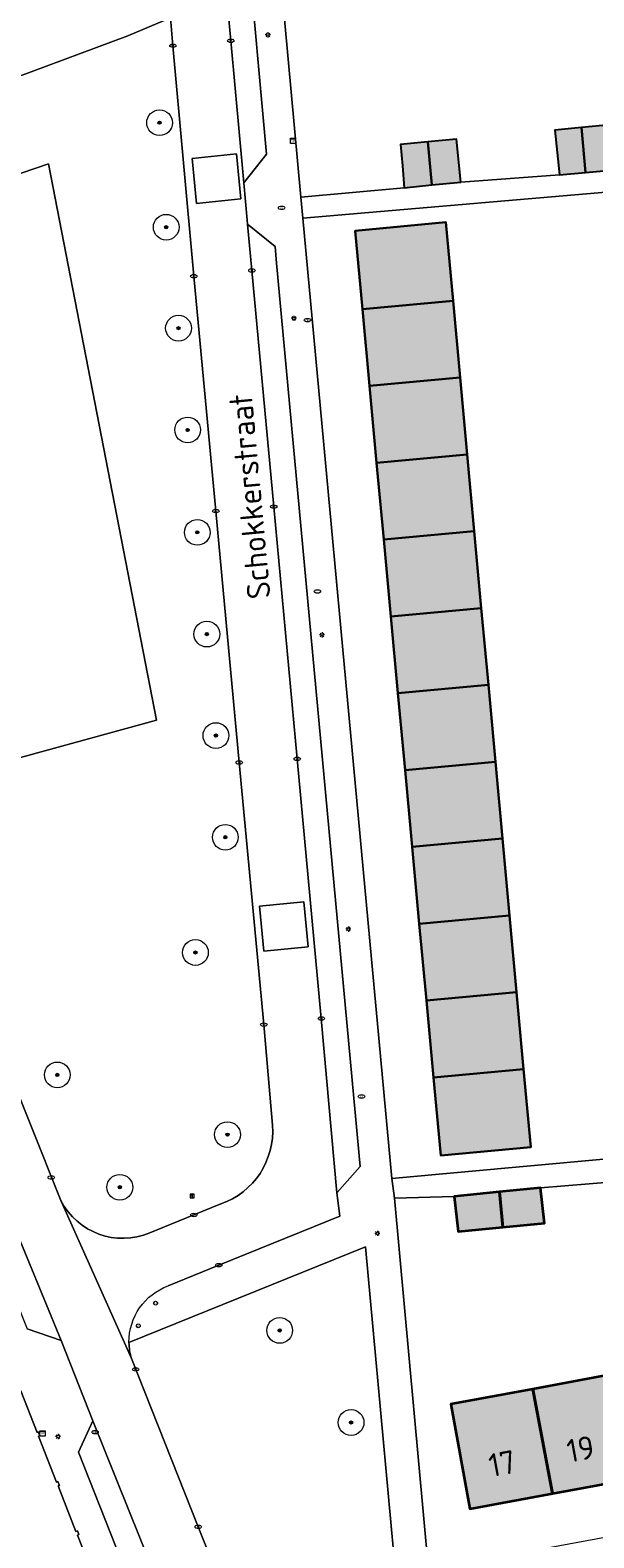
# Model space of a CAD drawing. Header units: metres. Extents: x 125349 to 128236, y 501602 to 503797.
# Tile 345 of 656: x 126585 to 126629, y 502565 to 502682. Entities that reach past the tile are written whole.
import ezdxf
from ezdxf.enums import TextEntityAlignment as Align

# ---------------------------------------------------------------- set-up
doc = ezdxf.new("R2010")
doc.units = ezdxf.units.M
doc.layers.get('0').update_dxf_attribs({"linetype": 'CONTINUOUS'})
for name, color, linetype, lineweight in [('B-WE-GR-BEPLANTING_CULTUUR_HEESTERS-GV', 90, 'CONTINUOUS', 18), ('B-WE-GR-BOOM-S-500', 90, 'CONTINUOUS', 18), ('B-WE-IE-MEUBILAIR-S', 7, 'CONTINUOUS', 18), ('B-WE-IE-TERREINAFSCHEIDING_KUNSTMATIG_MUUR-G', 90, 'IE-TERREINAFSCHEIDING_KUNSTMATIG-SO', 18), ('B-WE-OG-BEBOUWING-GV', 7, 'CONTINUOUS', 35), ('B-WE-OG-BEBOUWING-T18', 10, 'CONTINUOUS', 18), ('B-WE-OG-TERREIN_BEGROEID-GV', 7, 'CONTINUOUS', 18), ('B-WE-OG-TERREIN_ERF-GV', 7, 'CONTINUOUS', 18), ('B-WE-OG-TOPOGRAFIE-T18', 10, 'CONTINUOUS', 18), ('B-WE-VH-OPENVERHARDING_BETONSTRAATSTEEN-GV', 90, 'CONTINUOUS', 18), ('V-WE-OG-BEBOUWING_TE AMOVEREN-G', 7, 'CONTINUOUS', 25), ('V-WE-OG-BEBOUWING_TE AMOVEREN-V', 253, 'CONTINUOUS', 18)]:
    doc.layers.add(name, color=color, linetype=linetype, lineweight=lineweight)
doc.layers.add('B-WE-OG-BEBOUWING-V', color=7, linetype='CONTINUOUS', lineweight=18, true_color=0xcc646e)
doc.styles.add('NLCS-ISO', font='NLCS-ISO.ttf')
doc.styles.add('NLCS-ISO-M1000-T18', font='NLCS-ISO.ttf', dxfattribs={"height": 1.8})
doc.linetypes.add('IE-TERREINAFSCHEIDING_KUNSTMATIG-SO', pattern='A,4,[82,NLCS.SHX,S=0.75,R=90,X=0,Y=0],4,-2', length=10)

# ---------------------------------------------------------------- blocks, each defined once
blk = doc.blocks.new('SIE-MEUBILAIR_BORD_INFORMATIE-SO')
h = blk.add_hatch(color=256)
h.dxf.hatch_style = 1
h.paths.add_polyline_path([(0.13, 0.2), (-0.33, 0.2), (-0.33, 0.08), (-0.13, 0.08), (-0.13, -0.65), (0.13, -0.65)])
h = blk.add_hatch(color=256)
h.dxf.hatch_style = 1
edge = h.paths.add_edge_path()
edge.add_arc((0, 0.5), 0.149, 0, 360)
for points in [[(-0.75, -0.75), (0.75, -0.75), (0.75, 0.75), (-0.75, 0.75)], [(0.13, 0.2), (-0.33, 0.2), (-0.33, 0.08), (-0.13, 0.08), (-0.13, -0.65), (0.13, -0.65)]]:
    blk.add_lwpolyline(points, close=True)
blk.add_circle((0, 0.5), 0.149)
blk = doc.blocks.new('SIE-MEUBILAIR_KAST_ELEKTRA-SO')
for points in [[(-1, 1), (1, 1), (1, 0.84), (-1, 0.84)], [(-1, 0.76), (1, 0.76), (1, -1), (-1, -1)]]:
    blk.add_lwpolyline(points, close=True)
at = {"style": 'NLCS-ISO'}
blk.add_text('et', height=0.75, dxfattribs=at).set_placement((0, 0), align=Align.MIDDLE_CENTER)
blk = doc.blocks.new('SIE-MEUBILAIR_KAST_CAI-SO')
for points in [[(-1, 1), (1, 1), (1, 0.84), (-1, 0.84)], [(-1, 0.76), (1, 0.76), (1, -1), (-1, -1)]]:
    blk.add_lwpolyline(points, close=True)
at = {"style": 'NLCS-ISO'}
blk.add_text('cai', height=0.75, dxfattribs=at).set_placement((0, 0), align=Align.MIDDLE_CENTER)
blk = doc.blocks.new('SIE-MEUBILAIR_PAAL_LICHTMAST-SO')
for points in [[(-0.62, 0), (-1, 0)], [(-0.71, 0.71), (-0.44, 0.44)], [(0, 1), (0, 0.62)], [(0.44, 0.44), (0.71, 0.71)], [(1, 0), (0.62, 0)], [(-0.71, -0.71), (-0.44, -0.44)], [(0, -0.62), (0, -1)], [(0.44, -0.44), (0.71, -0.71)]]:
    blk.add_lwpolyline(points)
blk.add_circle((0, 0), 0.5)
blk = doc.blocks.new('SIE-MEUBILAIR_PAAL_AFSLUITPAAL-SO')
blk.add_circle((0, 0), 0.75)
at = {"style": 'NLCS-ISO'}
blk.add_text('af', height=0.75, dxfattribs=at).set_placement((0, 0.05), align=Align.MIDDLE_CENTER)
blk = doc.blocks.new('SIE-MEUBILAIR_PUT_RIOOLPUT-SO')
blk.add_ellipse((0, 0), major_axis=(1.25, 0), ratio=0.54)
at = {"style": 'NLCS-ISO'}
blk.add_text('ri', height=0.75, dxfattribs=at).set_placement((-0.04, 0.07), align=Align.MIDDLE_CENTER)
blk = doc.blocks.new('SIE-MEUBILAIR_PUT_KOLK-SO')
blk.add_ellipse((0, 0), major_axis=(1.25, 0), ratio=0.54)
at = {"style": 'NLCS-ISO'}
blk.add_text('klk', height=0.75, dxfattribs=at).set_placement((0.03, 0), align=Align.MIDDLE_CENTER)
blk = doc.blocks.new('SIE-MEUBILAIR_PUT_BRANDKRAAN-SO')
blk.add_ellipse((0, 0), major_axis=(1.25, 0), ratio=0.54)
at = {"style": 'NLCS-ISO'}
blk.add_text('bk', height=0.75, dxfattribs=at).set_placement((0.03, 0), align=Align.MIDDLE_CENTER)
blk = doc.blocks.new('SGR-BOOM_01-SO')
at = {"linetype": 'ByBlock', "lineweight": 18}
h = blk.add_hatch(color=0, dxfattribs=at)
h.dxf.hatch_style = 1
edge = h.paths.add_edge_path()
edge.add_arc((0, 0), 0.25, 0, 360)
at = {"color": 0, "linetype": 'ByBlock', "lineweight": 18}
for radius in [2, 0.25]:
    blk.add_circle((0, 0), radius, dxfattribs=at)

msp = doc.modelspace()

# ---------------------------------------------------------------- hatches: boundary and pattern name
at = {"layer": 'B-WE-OG-BEBOUWING-V'}
for points in [[(126621.565, 502589.232), (126621.302, 502591.967), (126617.797, 502591.605), (126618.103, 502588.9)], [(126621.565, 502589.232), (126624.816, 502589.544), (126624.509, 502592.299), (126621.302, 502591.967)], [(126623.91, 502576.638), (126625.421, 502568.522), (126631.49, 502569.645), (126629.981, 502577.761)], [(126623.91, 502576.638), (126617.538, 502575.459), (126619.009, 502567.336), (126625.421, 502568.522)]]:
    msp.add_hatch(color=256, dxfattribs=at).paths.add_polyline_path(points)
at = {"layer": 'V-WE-OG-BEBOUWING_TE AMOVEREN-V', "transparency": 33554483}
for points in [[(126627.68, 502674.74), (126627.999, 502671.256), (126630.278, 502671.458), (126629.884, 502674.964)], [(126618.309, 502670.497), (126617.963, 502673.852), (126615.731, 502673.631), (126616.039, 502670.276)], [(126625.97, 502671.076), (126627.999, 502671.256), (126627.68, 502674.74), (126625.626, 502674.531)], [(126613.901, 502670.067), (126616.039, 502670.276), (126615.731, 502673.631), (126613.605, 502673.421), (126613.778, 502671.768)], [(126617.703, 502661.273), (126617.142, 502667.389), (126610.09, 502666.716), (126610.653, 502660.626)], [(126617.703, 502661.273), (126610.653, 502660.626), (126611.206, 502654.651), (126618.252, 502655.298)], [(126618.8, 502649.323), (126618.252, 502655.298), (126611.206, 502654.651), (126611.758, 502648.677)], [(126618.8, 502649.323), (126611.758, 502648.677), (126612.311, 502642.702), (126619.349, 502643.348)], [(126612.311, 502642.702), (126612.863, 502636.728), (126619.897, 502637.373), (126619.349, 502643.348)], [(126612.863, 502636.728), (126613.415, 502630.753), (126620.446, 502631.398), (126619.897, 502637.373)], [(126613.968, 502624.778), (126620.994, 502625.423), (126620.446, 502631.398), (126613.415, 502630.753)], [(126614.52, 502618.804), (126621.543, 502619.449), (126620.994, 502625.423), (126613.968, 502624.778)], [(126614.52, 502618.804), (126615.073, 502612.829), (126622.091, 502613.474), (126621.543, 502619.449)], [(126615.073, 502612.829), (126615.625, 502606.855), (126622.639, 502607.499), (126622.091, 502613.474)], [(126623.188, 502601.524), (126622.639, 502607.499), (126615.625, 502606.855), (126616.178, 502600.88)], [(126623.188, 502601.524), (126616.178, 502600.88), (126616.741, 502594.79), (126623.744, 502595.463)]]:
    msp.add_hatch(color=256, dxfattribs=at).paths.add_polyline_path(points)

# ---------------------------------------------------------------- linework, layer by layer
at = {"layer": 'B-WE-GR-BEPLANTING_CULTUUR_HEESTERS-GV', "flags": 128}
msp.add_lwpolyline([(126585.845, 502684.129), (126584.774, 502683.7), (126564.791, 502675.699), (126563.721, 502675.271), (126556.998, 502672.58), (126555.036, 502671.794), (126555.093, 502671.653), (126555.885, 502669.631), (126556.588, 502667.871), (126577.197, 502674.608), (126583.767, 502678.66), (126592.405, 502681.887), (126595.713, 502683.274), (126595.324, 502687.435), (126595.28, 502687.907), (126593.583, 502687.228)], close=True, dxfattribs=at)
at = {"layer": 'B-WE-IE-TERREINAFSCHEIDING_KUNSTMATIG_MUUR-G', "flags": 128}
msp.add_lwpolyline([(126585.464, 502572.974), (126586.864, 502569.409), (126586.97, 502569.445), (126587.086, 502569.152), (126586.982, 502569.107), (126588.369, 502565.565), (126588.489, 502565.606), (126588.597, 502565.334), (126588.481, 502565.289), (126589.88, 502561.726), (126590.004, 502561.777), (126590.122, 502561.477), (126589.997, 502561.427), (126590.784, 502559.422), (126590.915, 502559.473), (126591.038, 502559.165), (126590.906, 502559.112), (126591.628, 502557.271), (126591.766, 502557.323), (126591.882, 502557.029), (126591.746, 502556.971), (126592.485, 502555.089), (126592.629, 502555.14), (126592.744, 502554.864), (126592.464, 502554.744), (126592.424, 502554.851), (126590.566, 502554.099), (126590.608, 502553.993), (126590.314, 502553.874), (126590.273, 502553.98), (126588.37, 502553.209), (126588.413, 502553.104), (126586.716, 502552.418), (126586.67, 502552.521), (126584.792, 502551.76), (126584.841, 502551.659), (126584.572, 502551.552)], dxfattribs=at)
at = {"layer": 'B-WE-OG-BEBOUWING-GV', "flags": 128}
for points in [[(126621.565, 502589.232), (126621.302, 502591.967), (126617.797, 502591.605), (126618.103, 502588.9)], [(126621.565, 502589.232), (126624.816, 502589.544), (126624.509, 502592.299), (126621.302, 502591.967)], [(126623.91, 502576.638), (126625.421, 502568.522), (126631.49, 502569.645), (126629.981, 502577.761)], [(126623.91, 502576.638), (126617.538, 502575.459), (126619.009, 502567.336), (126625.421, 502568.522)]]:
    msp.add_lwpolyline(points, close=True, dxfattribs=at)
at = {"layer": 'B-WE-OG-TERREIN_BEGROEID-GV', "flags": 128}
for points in [[(126601.071, 502625.369), (126599.249, 502644.922), (126597.542, 502663.18), (126595.916, 502681.109), (126595.713, 502683.274), (126592.405, 502681.887), (126583.767, 502678.66), (126577.197, 502674.608), (126556.588, 502667.871), (126561.772, 502654.899), (126570.909, 502632.121), (126577.738, 502614.936)], [(126603.654, 502597.156), (126602.986, 502604.979), (126601.071, 502625.369)], [(126577.738, 502614.936), (126587.197, 502591.293)], [(126597.542, 502590.179), (126599.64, 502591.032)], [(126594.106, 502588.784), (126597.542, 502590.179)], [(126601.021, 502558.05), (126613.28, 502561.767), (126610.888, 502587.701), (126592.496, 502580.271)], [(126592.684, 502579.013), (126597.884, 502565.925), (126600.596, 502559.117), (126600.973, 502558.171), (126601.021, 502558.05)]]:
    msp.add_lwpolyline(points, dxfattribs=at)
for points in [[(126566.487, 502665.191), (126580.639, 502624.818), (126594.627, 502628.651), (126586.227, 502671.911)], [(126566.487, 502665.191), (126586.227, 502671.911), (126594.627, 502628.651), (126580.639, 502624.818)]]:
    msp.add_lwpolyline(points, close=True, dxfattribs=at)
at = {"layer": 'B-WE-OG-TERREIN_BEGROEID-GV'}
for points in [[(126599.64, 502591.032, 0.3395467), (126603.654, 502597.156)], [(126587.197, 502591.293, 0.3903412), (126594.106, 502588.784)], [(126592.496, 502580.271, 0.0682635), (126592.684, 502579.013)]]:
    msp.add_lwpolyline(points, format="xyb", dxfattribs=at)
at = {"layer": 'B-WE-OG-TERREIN_ERF-GV', "flags": 128}
for points in [[(126637.596, 502675.642), (126639.633, 502675.801), (126641.853, 502675.975), (126642.198, 502672.519), (126649.87, 502673.204), (126647.657, 502697.144), (126606.102, 502693.363), (126604.414, 502692.263), (126603.9, 502690.815), (126605.85, 502669.336), (126613.901, 502670.067), (126613.778, 502671.768), (126613.605, 502673.421), (126615.731, 502673.631), (126617.963, 502673.852), (126618.309, 502670.497), (126625.97, 502671.076), (126625.626, 502674.531), (126627.68, 502674.74), (126629.884, 502674.964), (126630.278, 502671.458), (126634.808, 502671.897), (126637.734, 502672.168), (126637.417, 502675.625)], [(126613.147, 502591.477), (126615.784, 502562.581), (126671.623, 502572.936), (126669.477, 502596.512), (126661.522, 502595.666), (126661.731, 502593.011), (126658.433, 502592.689), (126655.119, 502592.365), (126654.812, 502595.07), (126649.352, 502594.556), (126649.609, 502591.852), (126646.15, 502591.529), (126639.963, 502590.951), (126639.696, 502593.688), (126636.83, 502593.404), (126637.137, 502590.699), (126633.674, 502590.367), (126630.425, 502590.055), (126630.168, 502592.76), (126624.509, 502592.299), (126624.816, 502589.544), (126621.565, 502589.232), (126618.103, 502588.9), (126617.797, 502591.605)]]:
    msp.add_lwpolyline(points, close=True, dxfattribs=at)
for points in [[(126630.278, 502671.458), (126627.999, 502671.256), (126625.97, 502671.076), (126618.309, 502670.497), (126616.039, 502670.276), (126613.901, 502670.067), (126605.85, 502669.336), (126606.012, 502667.687), (126633.201, 502670.029)], [(126633.201, 502670.029), (126606.012, 502667.687), (126612.93, 502593.008), (126640.193, 502595.501)], [(126640.193, 502595.501), (126612.93, 502593.008), (126613.147, 502591.477), (126617.797, 502591.605), (126621.302, 502591.967), (126624.509, 502592.299), (126630.168, 502592.76)], [(126631.49, 502569.645), (126625.421, 502568.522), (126619.009, 502567.336), (126617.538, 502575.459), (126623.91, 502576.638), (126629.981, 502577.761)], [(126589.88, 502561.726), (126588.481, 502565.289), (126588.597, 502565.334), (126588.489, 502565.606), (126588.369, 502565.565), (126586.982, 502569.107), (126587.086, 502569.152), (126586.97, 502569.445), (126586.864, 502569.409), (126585.464, 502572.974), (126585.564, 502573.02), (126585.442, 502573.309), (126585.358, 502573.273), (126584.073, 502576.51)]]:
    msp.add_lwpolyline(points, dxfattribs=at)
at = {"layer": 'B-WE-VH-OPENVERHARDING_BETONSTRAATSTEEN-GV', "flags": 128}
for points in [[(126601.534, 502710.089), (126593.343, 502709.381), (126594.016, 502701.648), (126594.177, 502699.652), (126594.245, 502698.931), (126595.048, 502690.382), (126595.28, 502687.907), (126595.324, 502687.435), (126595.713, 502683.274), (126595.916, 502681.109), (126597.542, 502663.18), (126599.249, 502644.922), (126601.071, 502625.369), (126602.986, 502604.979)], [(126601.716, 502667.232), (126601.69, 502667.531), (126601.431, 502670.453), (126600.411, 502681.493), (126599.572, 502690.735), (126599.413, 502692.423), (126599.014, 502696.891), (126598.585, 502701.688)], [(126615.784, 502562.581), (126613.147, 502591.477), (126612.93, 502593.008), (126606.012, 502667.687), (126605.85, 502669.336), (126603.9, 502690.815), (126604.414, 502692.263), (126606.102, 502693.363), (126599.413, 502692.423), (126599.572, 502690.735), (126601.713, 502688.982), (126603.199, 502672.677), (126601.431, 502670.453), (126601.69, 502667.531), (126601.716, 502667.232), (126603.86, 502665.489), (126603.98, 502664.195), (126610.483, 502593.954), (126608.668, 502591.904), (126608.9, 502590.083), (126599.478, 502586.282)], [(126543.204, 502690.194), (126546.59, 502681.716), (126547.351, 502679.822), (126550.056, 502673.089), (126551.649, 502669.083), (126557.986, 502653.326), (126560.069, 502648.175), (126567.039, 502630.69), (126574.124, 502612.887), (126583.25, 502590.048), (126587.225, 502580.425), (126589.693, 502574.176), (126596.133, 502558.129)], [(126600.596, 502559.117), (126597.884, 502565.925), (126592.684, 502579.013), (126587.197, 502591.293), (126577.738, 502614.936), (126570.909, 502632.121), (126561.772, 502654.899), (126556.588, 502667.871), (126555.885, 502669.631), (126555.093, 502671.653), (126555.036, 502671.794), (126553.84, 502674.774), (126551.42, 502680.802), (126547.291, 502690.961)], [(126595.556, 502584.668), (126599.478, 502586.282), (126608.9, 502590.083), (126608.668, 502591.904), (126607.452, 502605.455), (126605.582, 502625.643), (126603.753, 502645.26), (126602.054, 502663.627), (126601.716, 502667.232)], [(126602.986, 502604.979), (126603.654, 502597.156)], [(126587.197, 502591.293), (126592.684, 502579.013)], [(126599.64, 502591.032), (126597.542, 502590.179)], [(126597.542, 502590.179), (126594.106, 502588.784)], [(126592.496, 502580.271), (126610.888, 502587.701), (126613.28, 502561.767), (126615.784, 502562.581)], [(126599.478, 502586.282), (126595.556, 502584.668)], [(126593.559, 502559.142), (126588.571, 502571.73), (126589.693, 502574.176), (126587.225, 502580.425), (126584.574, 502581.328)], [(126584.073, 502576.51), (126585.358, 502573.273), (126585.442, 502573.309), (126585.564, 502573.02), (126585.464, 502572.974), (126586.864, 502569.409), (126586.97, 502569.445), (126587.086, 502569.152), (126586.982, 502569.107), (126588.369, 502565.565), (126588.489, 502565.606), (126588.597, 502565.334), (126588.481, 502565.289), (126589.88, 502561.726)]]:
    msp.add_lwpolyline(points, dxfattribs=at)
for points in [[(126599.572, 502690.735), (126600.411, 502681.493), (126601.431, 502670.453), (126603.199, 502672.677), (126601.713, 502688.982)], [(126600.867, 502672.691), (126597.412, 502672.338), (126597.751, 502668.837), (126601.206, 502669.19)], [(126600.867, 502672.691), (126601.206, 502669.19), (126597.751, 502668.837), (126597.412, 502672.338)], [(126601.716, 502667.232), (126602.054, 502663.627), (126603.753, 502645.26), (126605.582, 502625.643), (126607.452, 502605.455), (126608.668, 502591.904), (126610.483, 502593.954), (126603.98, 502664.195), (126603.86, 502665.489)], [(126587.225, 502580.425), (126583.25, 502590.048), (126574.124, 502612.887), (126567.039, 502630.69), (126560.069, 502648.175), (126558.928, 502645.695), (126584.574, 502581.328)], [(126606.43, 502611.036), (126602.975, 502610.683), (126602.636, 502614.184), (126606.091, 502614.537)], [(126606.43, 502611.036), (126606.091, 502614.537), (126602.636, 502614.184), (126602.975, 502610.683)], [(126589.693, 502574.176), (126588.571, 502571.73), (126593.559, 502559.142), (126596.133, 502558.129)]]:
    msp.add_lwpolyline(points, close=True, dxfattribs=at)
at = {"layer": 'B-WE-VH-OPENVERHARDING_BETONSTRAATSTEEN-GV'}
for points in [[(126603.654, 502597.156, -0.3395467), (126599.64, 502591.032)], [(126594.106, 502588.784, -0.3903412), (126587.197, 502591.293)], [(126592.496, 502580.271, -0.3192996), (126595.556, 502584.668)], [(126592.684, 502579.013, -0.0682635), (126592.496, 502580.271)]]:
    msp.add_lwpolyline(points, format="xyb", dxfattribs=at)
at = {"layer": 'V-WE-OG-BEBOUWING_TE AMOVEREN-G', "flags": 128}
for points in [[(126627.68, 502674.74), (126627.999, 502671.256), (126630.278, 502671.458), (126629.884, 502674.964)], [(126618.309, 502670.497), (126617.963, 502673.852), (126615.731, 502673.631), (126616.039, 502670.276)], [(126625.97, 502671.076), (126627.999, 502671.256), (126627.68, 502674.74), (126625.626, 502674.531)], [(126613.901, 502670.067), (126616.039, 502670.276), (126615.731, 502673.631), (126613.605, 502673.421), (126613.778, 502671.768)], [(126622.639, 502607.499), (126623.188, 502601.524), (126623.744, 502595.463), (126616.741, 502594.79), (126616.178, 502600.88), (126615.625, 502606.855), (126615.073, 502612.829), (126614.52, 502618.804), (126613.968, 502624.778), (126613.415, 502630.753), (126612.863, 502636.728), (126612.311, 502642.702), (126611.758, 502648.677), (126611.206, 502654.651), (126610.653, 502660.626), (126610.09, 502666.716), (126617.142, 502667.389), (126617.703, 502661.273), (126618.252, 502655.298), (126618.8, 502649.323), (126619.349, 502643.348), (126619.897, 502637.373), (126620.446, 502631.398), (126620.994, 502625.423), (126621.543, 502619.449), (126622.091, 502613.474)], [(126617.703, 502661.273), (126617.142, 502667.389), (126610.09, 502666.716), (126610.653, 502660.626)], [(126617.703, 502661.273), (126610.653, 502660.626), (126611.206, 502654.651), (126618.252, 502655.298)], [(126618.8, 502649.323), (126618.252, 502655.298), (126611.206, 502654.651), (126611.758, 502648.677)], [(126618.8, 502649.323), (126611.758, 502648.677), (126612.311, 502642.702), (126619.349, 502643.348)], [(126612.311, 502642.702), (126612.863, 502636.728), (126619.897, 502637.373), (126619.349, 502643.348)], [(126612.863, 502636.728), (126613.415, 502630.753), (126620.446, 502631.398), (126619.897, 502637.373)], [(126613.968, 502624.778), (126620.994, 502625.423), (126620.446, 502631.398), (126613.415, 502630.753)], [(126614.52, 502618.804), (126621.543, 502619.449), (126620.994, 502625.423), (126613.968, 502624.778)], [(126614.52, 502618.804), (126615.073, 502612.829), (126622.091, 502613.474), (126621.543, 502619.449)], [(126615.073, 502612.829), (126615.625, 502606.855), (126622.639, 502607.499), (126622.091, 502613.474)], [(126623.188, 502601.524), (126622.639, 502607.499), (126615.625, 502606.855), (126616.178, 502600.88)], [(126623.188, 502601.524), (126616.178, 502600.88), (126616.741, 502594.79), (126623.744, 502595.463)]]:
    msp.add_lwpolyline(points, close=True, dxfattribs=at)

# ---------------------------------------------------------------- block references
at = {"layer": 'B-WE-GR-BOOM-S-500', "xscale": 0.5, "yscale": 0.5, "zscale": 0.5}
for p in [(126594.876, 502675.121), (126595.39, 502666.991), (126596.348, 502659.143), (126597.056, 502651.227), (126597.808, 502643.26), (126598.55, 502635.352), (126599.257, 502627.459), (126599.989, 502619.551), (126597.662, 502610.591), (126586.92, 502601.072), (126600.158, 502596.425), (126591.785, 502592.332), (126604.218, 502581.201), (126609.768, 502574.04)]:
    msp.add_blockref('SGR-BOOM_01-SO', p, dxfattribs=at)
at = {"layer": 'B-WE-IE-MEUBILAIR-S', "xscale": 0.2, "yscale": 0.2, "zscale": 0.2}
for name, p in [('SIE-MEUBILAIR_PAAL_LICHTMAST-SO', (126603.299, 502681.95)), ('SIE-MEUBILAIR_PUT_KOLK-SO', (126595.916, 502681.109)), ('SIE-MEUBILAIR_PUT_KOLK-SO', (126600.411, 502681.493)), ('SIE-MEUBILAIR_KAST_CAI-SO', (126605.254, 502673.713)), ('SIE-MEUBILAIR_PUT_RIOOLPUT-SO', (126604.364, 502668.5)), ('SIE-MEUBILAIR_PUT_KOLK-SO', (126597.542, 502663.18)), ('SIE-MEUBILAIR_PUT_KOLK-SO', (126602.054, 502663.627)), ('SIE-MEUBILAIR_PAAL_LICHTMAST-SO', (126605.32, 502659.908)), ('SIE-MEUBILAIR_PUT_BRANDKRAAN-SO', (126606.376, 502659.771)), ('SIE-MEUBILAIR_PUT_KOLK-SO', (126599.249, 502644.922)), ('SIE-MEUBILAIR_PUT_KOLK-SO', (126603.753, 502645.26)), ('SIE-MEUBILAIR_PUT_RIOOLPUT-SO', (126607.152, 502638.67)), ('SIE-MEUBILAIR_PAAL_LICHTMAST-SO', (126607.507, 502635.289)), ('SIE-MEUBILAIR_PUT_KOLK-SO', (126605.582, 502625.643)), ('SIE-MEUBILAIR_PUT_KOLK-SO', (126601.071, 502625.369)), ('SIE-MEUBILAIR_PAAL_LICHTMAST-SO', (126609.556, 502612.405)), ('SIE-MEUBILAIR_PUT_KOLK-SO', (126602.986, 502604.979)), ('SIE-MEUBILAIR_PUT_KOLK-SO', (126607.452, 502605.455)), ('SIE-MEUBILAIR_PUT_RIOOLPUT-SO', (126610.581, 502599.391)), ('SIE-MEUBILAIR_PUT_KOLK-SO', (126586.451, 502593.093)), ('SIE-MEUBILAIR_BORD_INFORMATIE-SO', (126597.416, 502591.658)), ('SIE-MEUBILAIR_PUT_KOLK-SO', (126597.542, 502590.179)), ('SIE-MEUBILAIR_PAAL_LICHTMAST-SO', (126611.816, 502588.748)), ('SIE-MEUBILAIR_PUT_KOLK-SO', (126599.478, 502586.282)), ('SIE-MEUBILAIR_PAAL_AFSLUITPAAL-SO', (126594.565, 502583.318)), ('SIE-MEUBILAIR_PAAL_AFSLUITPAAL-SO', (126593.22, 502581.557)), ('SIE-MEUBILAIR_PUT_KOLK-SO', (126593.017, 502578.172)), ('SIE-MEUBILAIR_KAST_ELEKTRA-SO', (126585.769, 502573.186)), ('SIE-MEUBILAIR_PAAL_LICHTMAST-SO', (126586.983, 502572.947)), ('SIE-MEUBILAIR_PUT_KOLK-SO', (126589.86, 502573.287)), ('SIE-MEUBILAIR_PUT_KOLK-SO', (126597.884, 502565.925))]:
    msp.add_blockref(name, p, dxfattribs=at)

# ---------------------------------------------------------------- texts
at = {"layer": 'B-WE-OG-BEBOUWING-T18', "style": 'NLCS-ISO-M1000-T18'}
for s, p in [('19', (126627.615, 502571.979)), ('17', (126621.514, 502570.85))]:
    msp.add_text(s, height=1.8, rotation=10.5, dxfattribs=at).set_placement(p, align=Align.MIDDLE)
at = {"layer": 'B-WE-OG-TOPOGRAFIE-T18', "style": 'NLCS-ISO-M1000-T18'}
msp.add_text('Schokkerstraat', height=1.8, rotation=95.3, dxfattribs=at).set_placement((126601.887, 502646.044), align=Align.MIDDLE)

doc.saveas('drawing.dxf')
